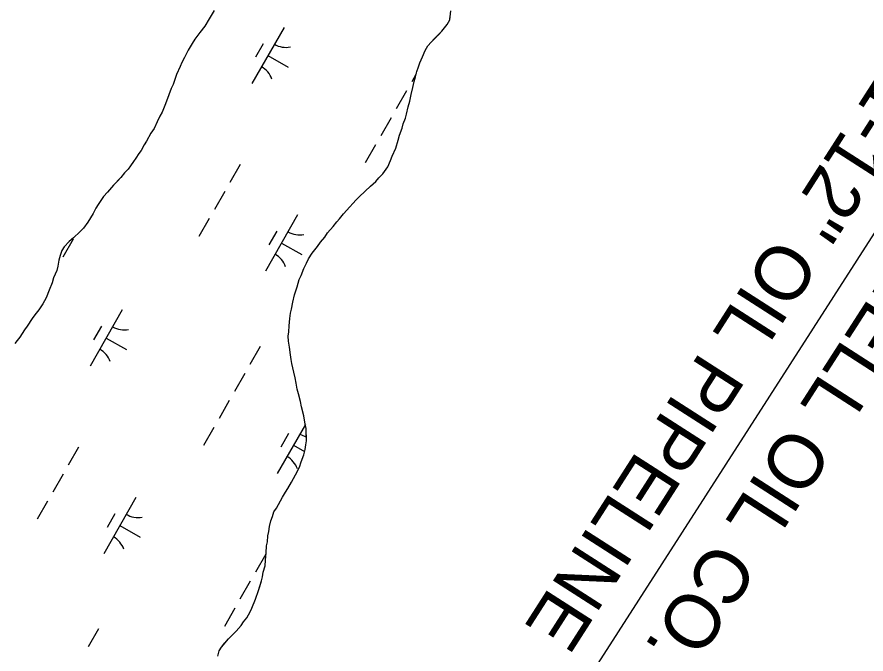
# Model space of a CAD drawing. Extents: x 3930721 to 3950824, y 220441 to 242861.
# Drawn here: x 3942447 to 3943102, y 230715 to 231206 of the extents above; entities that cross this region are included whole.
import ezdxf

# ---------------------------------------------------------------- set-up
doc = ezdxf.new("R2010")
doc.units = 0
for name, color, linetype in [('V-TOPO-SHOR', 7, 'Continuous'), ('V-UTIL-IDEN', 7, 'Continuous'), ('V-UTIL-LINE', 7, 'Continuous'), ('V-WETL-SWMP', 7, 'Continuous')]:
    doc.layers.add(name, color=color, linetype=linetype)

msp = doc.modelspace()

# ---------------------------------------------------------------- linework, layer by layer
at = {"layer": 'V-TOPO-SHOR'}
for points in [[(3942599.11, 231211.36), (3942595.33, 231205.04), (3942591.89, 231199.41), (3942588.09, 231194.48), (3942584.3, 231189.2), (3942582.24, 231186.03), (3942579.15, 231180.75), (3942576.41, 231175.13), (3942574.35, 231171.27), (3942572.98, 231168.11), (3942570.25, 231162.14), (3942567.53, 231154.42), (3942566.16, 231151.26), (3942564.12, 231146.35), (3942561.74, 231139.33), (3942559.01, 231133.02), (3942557.29, 231129.85), (3942555.24, 231125.64), (3942552.84, 231120.37), (3942550.43, 231116.85), (3942547, 231110.52), (3942545.28, 231107.71), (3942542.88, 231103.49), (3942541.16, 231101.03), (3942538.75, 231097.51), (3942537.02, 231095.04), (3942534.61, 231091.52), (3942532.89, 231089.06), (3942530.12, 231086.23), (3942527.36, 231082.71), (3942524.59, 231079.89), (3942521.48, 231076.71), (3942516.99, 231071.42), (3942513.88, 231067.9), (3942509.75, 231061.91), (3942508.02, 231059.1), (3942505.97, 231054.88), (3942501.85, 231048.2), (3942498.4, 231043.62), (3942495.63, 231040.8), (3942490.78, 231036.21), (3942487.31, 231033.37), (3942483.51, 231029.14), (3942481.79, 231026.33), (3942480.44, 231022.47), (3942479.42, 231018.96), (3942478.77, 231014.41), (3942477.76, 231010.91), (3942475.37, 231005.29), (3942474.36, 231001.43), (3942471.97, 230995.82), (3942469.58, 230989.85), (3942467.18, 230985.28), (3942464.08, 230980.71), (3942460.98, 230976.83)], [(3942752.45, 231152.1), (3942753.45, 231156.65), (3942754.47, 231160.16), (3942755.47, 231164.36), (3942756.83, 231167.87), (3942757.85, 231171.03), (3942759.9, 231175.59), (3942761.95, 231180.51), (3942764.01, 231184.02), (3942766.43, 231186.84), (3942769.2, 231189.67), (3942772.31, 231192.85), (3942774.73, 231195.32), (3942778.87, 231200.6), (3942780.94, 231204.12), (3942781.25, 231207.61)], [(3942612.73, 230729.51), (3942616.18, 230733.04), (3942619.99, 230737.27), (3942621.71, 230740.08), (3942624.47, 230743.26), (3942626.87, 230747.83), (3942628.24, 230750.64), (3942630.96, 230757.65), (3942633.35, 230764.32), (3942634.36, 230767.48), (3942635.72, 230771.68), (3942636.38, 230774.84), (3942637.05, 230778.34), (3942638.4, 230783.24), (3942638.7, 230787.79), (3942639.34, 230793.39), (3942639.64, 230798.64), (3942640.31, 230801.79), (3942640.61, 230806.34), (3942641.27, 230809.84), (3942641.93, 230813.69), (3942642.94, 230817.89), (3942644.3, 230821.4), (3942645.31, 230824.91), (3942647.38, 230827.73), (3942648.75, 230830.54), (3942651.84, 230836.16), (3942654.25, 230840.03), (3942655.97, 230842.84), (3942658.71, 230847.76), (3942661.8, 230853.39), (3942664.89, 230859.36), (3942666.24, 230863.57), (3942668.29, 230868.83), (3942669.29, 230873.04), (3942669.96, 230876.54), (3942670.27, 230879.69), (3942670.23, 230884.58), (3942670.18, 230889.12), (3942669.45, 230892.61), (3942668.33, 230898.89), (3942666.51, 230905.86), (3942665.77, 230910.05), (3942664.31, 230915.98), (3942663.23, 230919.46), (3942662.49, 230924), (3942661.74, 230928.18), (3942660.65, 230932.72), (3942659.92, 230935.86), (3942659.18, 230939.34), (3942658.45, 230942.48), (3942658.07, 230945.97), (3942657.31, 230951.91), (3942656.56, 230956.44), (3942656.18, 230960.28), (3942656.84, 230963.79), (3942657.14, 230968.33), (3942657.44, 230973.93), (3942658.09, 230978.13), (3942658.76, 230981.28), (3942659.76, 230986.54), (3942661.1, 230992.14), (3942663.13, 230998.45), (3942664.82, 231004.06), (3942666.19, 231007.22), (3942668.23, 231012.49), (3942670.29, 231016.7), (3942672, 231019.86), (3942674.75, 231024.44), (3942676.82, 231026.9), (3942678.89, 231029.37), (3942681.31, 231032.89), (3942684.41, 231036.77), (3942686.48, 231039.93), (3942690.97, 231044.87), (3942693.73, 231048.4), (3942695.81, 231050.86), (3942698.91, 231054.74), (3942703.75, 231060.03), (3942706.17, 231062.5), (3942708.59, 231065.32), (3942711.01, 231067.79), (3942715.51, 231072.03), (3942719.67, 231075.92), (3942723.83, 231079.46), (3942726.24, 231082.28), (3942729.36, 231085.46), (3942733.15, 231090.74), (3942735.2, 231095.65), (3942736.56, 231099.16), (3942739.3, 231105.13), (3942740.98, 231111.44), (3942741.99, 231115.29), (3942744.03, 231120.56), (3942745.05, 231124.06), (3942746.75, 231128.27), (3942747.42, 231131.43), (3942748.76, 231137.03), (3942750.11, 231141.59), (3942751.11, 231146.49), (3942752.45, 231152.1)], [(3942460.98, 230976.83), (3942458.91, 230974.02), (3942455.12, 230968.04), (3942453.05, 230965.22), (3942449.26, 230959.59), (3942447.19, 230957.12), (3942445.47, 230954.66)], [(3942602.05, 230713.67), (3942603.06, 230717.88), (3942604.77, 230720.69), (3942607.54, 230723.86), (3942610.3, 230727.04), (3942612.73, 230729.51)]]:
    msp.add_lwpolyline(points, dxfattribs=at)
at = {"layer": 'V-UTIL-LINE'}
msp.add_lwpolyline([(3947453.78, 235874.4), (3945931.14, 235655.08), (3945509.06, 234777.68), (3940428.61, 226869.1), (3939084.62, 223621.72)], dxfattribs=at)
at = {"layer": 'V-WETL-SWMP'}
for p, q in [((3942653.1, 231198.38), (3942628.25, 231154.99)), ((3942636.96, 231185.73), (3942630.99, 231175.31)), ((3942640.67, 231176.69), (3942656.29, 231167.74)), ((3942755.01, 231162.44), (3942751.51, 231156.33)), ((3942747.54, 231149.39), (3942739.59, 231135.5)), ((3942735.61, 231128.56), (3942727.66, 231114.68)), ((3942723.68, 231107.74), (3942715.73, 231093.85)), ((3942619.3, 231092.66), (3942611.35, 231078.78)), ((3942607.38, 231071.84), (3942599.42, 231057.95)), ((3942663.57, 231053.82), (3942638.72, 231010.43)), ((3942595.45, 231051.01), (3942587.5, 231037.13)), ((3942647.43, 231041.17), (3942641.47, 231030.76)), ((3942490.41, 231035.11), (3942482.45, 231021.23)), ((3942651.15, 231032.13), (3942666.77, 231023.18)), ((3942528.38, 230980.61), (3942503.53, 230937.22)), ((3942512.24, 230967.96), (3942506.28, 230957.55)), ((3942515.95, 230958.92), (3942531.57, 230949.97)), ((3942634.75, 230952.45), (3942626.8, 230938.56)), ((3942622.82, 230931.62), (3942614.87, 230917.73)), ((3942610.89, 230910.79), (3942602.94, 230896.91)), ((3942598.96, 230889.97), (3942591.01, 230876.08)), ((3942669.5, 230892.33), (3942647.87, 230854.56)), ((3942656.58, 230885.29), (3942650.62, 230874.88)), ((3942660.29, 230876.25), (3942668.89, 230871.33)), ((3942494.58, 230874.89), (3942486.63, 230861.01)), ((3942482.66, 230854.07), (3942474.71, 230840.18)), ((3942470.73, 230833.24), (3942462.78, 230819.36)), ((3942538.85, 230836.05), (3942514, 230792.67)), ((3942522.71, 230823.4), (3942516.75, 230812.99)), ((3942526.43, 230814.36), (3942542.05, 230805.41)), ((3942638.93, 230792.23), (3942630.97, 230778.34)), ((3942627, 230771.4), (3942619.05, 230757.52)), ((3942615.07, 230750.58), (3942607.12, 230736.69)), ((3942510.03, 230734.68), (3942502.08, 230720.79))]:
    msp.add_line(p, q, dxfattribs=at)
for points in [[(3942599.11, 231211.36), (3942595.33, 231205.04), (3942591.89, 231199.41), (3942588.1, 231194.48), (3942584.3, 231189.2), (3942582.24, 231186.03), (3942579.15, 231180.75), (3942576.41, 231175.13), (3942574.35, 231171.27), (3942572.98, 231168.11), (3942570.25, 231162.14), (3942567.53, 231154.42), (3942566.16, 231151.26), (3942564.12, 231146.35), (3942561.74, 231139.33), (3942559.01, 231133.02), (3942557.29, 231129.85), (3942555.24, 231125.64), (3942552.84, 231120.37), (3942550.43, 231116.85), (3942547, 231110.52), (3942545.28, 231107.71), (3942542.88, 231103.49), (3942541.16, 231101.03), (3942538.75, 231097.51), (3942537.02, 231095.04), (3942534.61, 231091.52), (3942532.89, 231089.06), (3942530.12, 231086.24), (3942527.36, 231082.71), (3942521.48, 231076.71), (3942516.99, 231071.42), (3942513.88, 231067.9), (3942509.75, 231061.91), (3942508.03, 231059.1), (3942505.97, 231054.88), (3942501.85, 231048.2), (3942498.4, 231043.62), (3942495.63, 231040.8), (3942490.78, 231036.21), (3942487.31, 231033.37), (3942483.51, 231029.14), (3942481.79, 231026.33), (3942480.44, 231022.47), (3942479.42, 231018.96), (3942478.77, 231014.41), (3942477.76, 231010.91), (3942475.37, 231005.29), (3942474.36, 231001.43), (3942471.97, 230995.82), (3942469.58, 230989.85), (3942467.18, 230985.29), (3942464.08, 230980.71), (3942460.97, 230976.83), (3942458.91, 230974.02), (3942455.12, 230968.04), (3942453.05, 230965.22), (3942449.27, 230959.59), (3942447.19, 230957.12), (3942445.47, 230954.66)], [(3942655.97, 230842.84), (3942658.71, 230847.76), (3942661.8, 230853.39), (3942664.89, 230859.36), (3942666.24, 230863.57), (3942668.29, 230868.83), (3942669.29, 230873.04), (3942669.96, 230876.54), (3942670.27, 230879.69), (3942670.18, 230889.12), (3942669.44, 230892.61), (3942668.33, 230898.89), (3942666.51, 230905.86), (3942665.77, 230910.05), (3942664.31, 230915.98), (3942663.23, 230919.46), (3942662.49, 230924), (3942661.74, 230928.18), (3942660.65, 230932.72), (3942659.92, 230935.86), (3942659.19, 230939.34), (3942658.45, 230942.48), (3942658.07, 230945.97), (3942657.31, 230951.91), (3942656.56, 230956.44), (3942656.18, 230960.28), (3942656.84, 230963.79), (3942657.14, 230968.33), (3942657.44, 230973.93), (3942658.09, 230978.13), (3942658.76, 230981.28), (3942659.76, 230986.54), (3942661.1, 230992.14), (3942663.13, 230998.45), (3942664.82, 231004.06), (3942666.19, 231007.22), (3942668.23, 231012.49), (3942670.29, 231016.7), (3942672, 231019.86), (3942674.75, 231024.43), (3942678.9, 231029.37), (3942681.31, 231032.89), (3942684.41, 231036.77), (3942686.48, 231039.93), (3942690.97, 231044.87), (3942693.73, 231048.4), (3942695.81, 231050.86), (3942698.91, 231054.74), (3942703.75, 231060.03), (3942706.17, 231062.5), (3942708.59, 231065.32), (3942711.01, 231067.79), (3942715.51, 231072.03), (3942719.67, 231075.92), (3942723.83, 231079.46), (3942726.25, 231082.28), (3942729.36, 231085.46), (3942733.15, 231090.74), (3942735.2, 231095.65), (3942736.56, 231099.16), (3942739.29, 231105.13), (3942740.98, 231111.44), (3942741.99, 231115.29), (3942744.03, 231120.56), (3942745.05, 231124.06), (3942746.75, 231128.27), (3942747.42, 231131.43), (3942748.76, 231137.03), (3942750.11, 231141.59), (3942751.11, 231146.49), (3942752.45, 231152.1), (3942753.45, 231156.65), (3942754.47, 231160.16), (3942755.47, 231164.36), (3942756.83, 231167.87), (3942757.85, 231171.03), (3942759.9, 231175.59), (3942761.95, 231180.51), (3942764.01, 231184.02), (3942766.43, 231186.84), (3942774.73, 231195.32), (3942778.87, 231200.6), (3942780.94, 231204.12), (3942781.56, 231211.11)], [(3942602.05, 230713.67), (3942603.06, 230717.88), (3942604.77, 230720.69), (3942610.3, 230727.04), (3942616.18, 230733.04), (3942619.99, 230737.27), (3942621.71, 230740.08), (3942624.47, 230743.26), (3942626.87, 230747.83), (3942628.24, 230750.64), (3942630.96, 230757.65), (3942633.34, 230764.32), (3942635.72, 230771.68), (3942636.38, 230774.84), (3942637.05, 230778.34), (3942638.4, 230783.24), (3942638.7, 230787.79), (3942639.34, 230793.39), (3942639.64, 230798.64), (3942640.31, 230801.79), (3942640.61, 230806.34), (3942641.27, 230809.84), (3942641.93, 230813.69), (3942642.94, 230817.89), (3942644.3, 230821.4), (3942645.31, 230824.91), (3942647.38, 230827.73), (3942648.75, 230830.54), (3942651.84, 230836.16), (3942654.25, 230840.03), (3942655.97, 230842.84)]]:
    msp.add_lwpolyline(points, dxfattribs=at)
for centre, start, end in [((3942654.6, 231200.54), 239.42788, 280.97154), ((3942627.15, 231152.6), 19.42788, 60.97154), ((3942665.08, 231055.98), 239.42788, 280.97154), ((3942637.62, 231008.04), 19.42788, 60.97154), ((3942529.89, 230982.77), 239.42788, 280.97154), ((3942502.43, 230934.83), 19.42788, 60.97154), ((3942674.23, 230900.1), 239.42788, 256.92685), ((3942646.77, 230852.16), 19.42788, 60.97154), ((3942540.36, 230838.21), 239.42788, 280.97154), ((3942512.91, 230790.27), 19.42788, 60.97154)]:
    msp.add_arc(centre, 17.62, start, end, dxfattribs=at)

# ---------------------------------------------------------------- texts
at = {"layer": 'V-UTIL-IDEN'}
for s, rotation, p in [('1-12" OIL PIPELINE', 237.32412, (3943111.45, 231163.26)), ('SHELL OIL CO.', 237.20014, (3943146.51, 231056.41))]:
    msp.add_text(s, height=41.9999, rotation=rotation, dxfattribs=at).set_placement(p)

doc.saveas('drawing.dxf')
